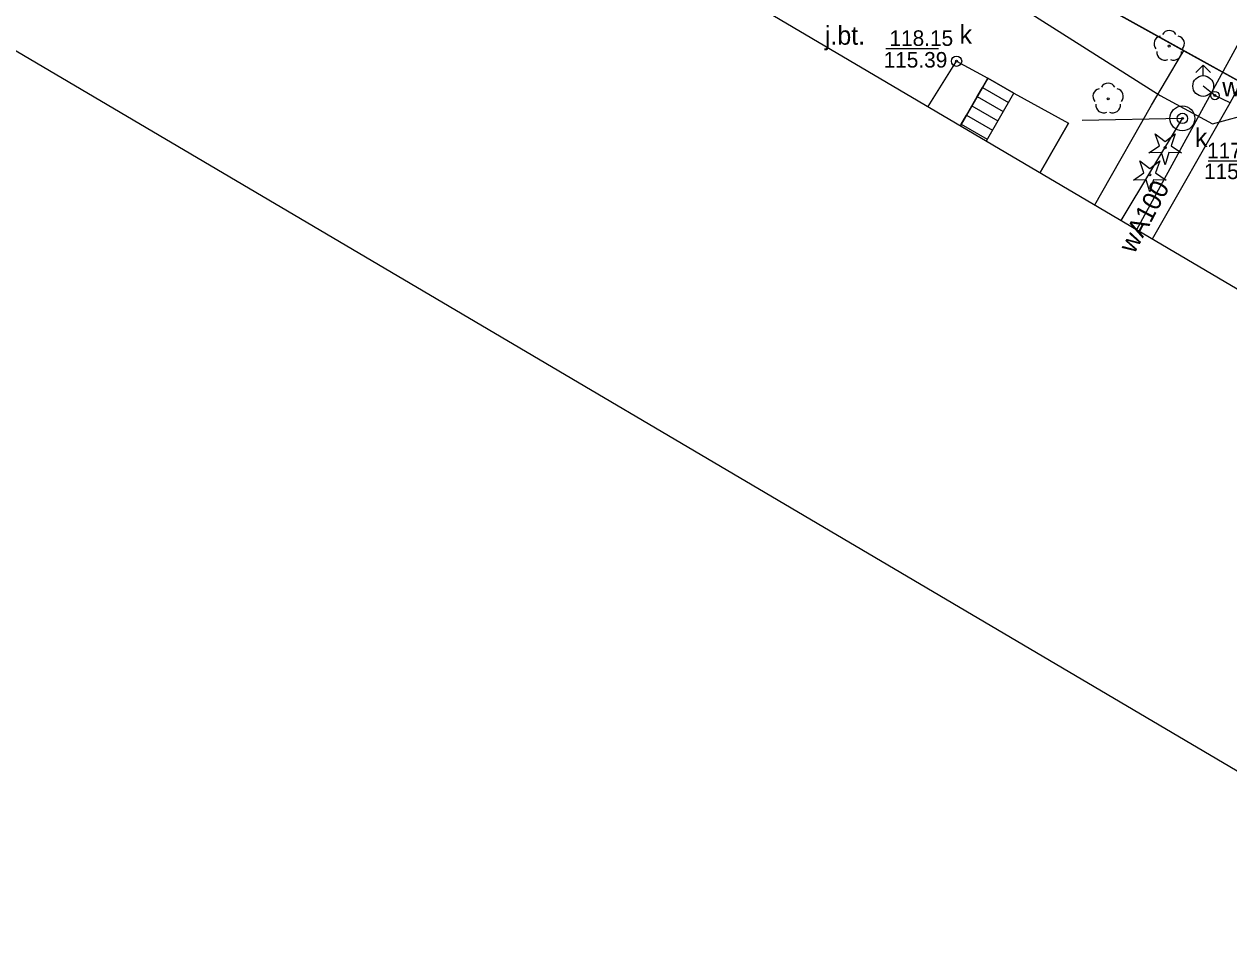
# Model space of a CAD drawing. Extents: x 6434771 to 6436222, y 5663454 to 5664782.
# Drawn here: x 6435156.8 to 6435214.8, y 5663787.2 to 5663832 of the extents above; entities that cross this region are included whole.
import ezdxf

# ---------------------------------------------------------------- set-up
doc = ezdxf.new("R2010")
doc.units = 0
for name, color, linetype in [('Warstwa 1', 7, 'Continuous'), ('Warstwa 10', 7, 'Continuous'), ('Warstwa 11', 7, 'Continuous'), ('Warstwa 12', 7, 'Continuous'), ('Warstwa 13', 7, 'Continuous'), ('Warstwa 14', 7, 'Continuous'), ('Warstwa 15', 7, 'Continuous'), ('Warstwa 2', 7, 'Continuous'), ('Warstwa 36', 7, 'Continuous'), ('Warstwa 4', 7, 'Continuous'), ('Warstwa 5', 7, 'Continuous'), ('Warstwa 6', 7, 'Continuous'), ('Warstwa 63', 7, 'Continuous'), ('Warstwa 7', 7, 'Continuous'), ('Warstwa 8', 7, 'Continuous')]:
    doc.layers.add(name, color=color, linetype=linetype)

msp = doc.modelspace()

# ---------------------------------------------------------------- linework, layer by layer
at = {"layer": 'Warstwa 1'}
msp.add_lwpolyline([(6435203.166, 5663826.338), (6435204.49, 5663828.64), (6435207.12, 5663827.2), (6435205.752, 5663824.812)], dxfattribs=at)
at = {"layer": 'Warstwa 10'}
for points in [[(6435210.995, 5663825.76), (6435211.497, 5663826.107), (6435211.295, 5663826.683), (6435211.78, 5663826.313), (6435212.265, 5663826.683), (6435212.063, 5663826.107), (6435212.565, 5663825.76), (6435211.955, 5663825.774), (6435211.78, 5663825.19), (6435211.605, 5663825.774)], [(6435210.25, 5663824.449), (6435210.752, 5663824.796), (6435210.55, 5663825.372), (6435211.035, 5663825.002), (6435211.52, 5663825.372), (6435211.318, 5663824.796), (6435211.82, 5663824.449), (6435211.21, 5663824.463), (6435211.035, 5663823.879), (6435210.86, 5663824.463)]]:
    msp.add_lwpolyline(points, close=True, dxfattribs=at)
for centre in [(6435211.78, 5663826.015), (6435211.035, 5663824.704)]:
    msp.add_circle(centre, 0.05, dxfattribs=at)
at = {"layer": 'Warstwa 11'}
for centre in [(6435211.97, 5663830.91), (6435209.03, 5663828.37)]:
    msp.add_circle(centre, 0.05, dxfattribs=at)
for centre, start, end in [((6435211.97, 5663831.285), 30.14713, 149.85287), ((6435211.613, 5663831.026), 102.14713, 221.85287), ((6435212.327, 5663831.026), 318.14713, 77.85287), ((6435211.75, 5663830.607), 174.14713, 293.85287), ((6435212.19, 5663830.607), 246.14713, 5.85287), ((6435208.673, 5663828.486), 102.14713, 221.85287), ((6435209.03, 5663828.745), 30.14713, 149.85287), ((6435209.387, 5663828.486), 318.14713, 77.85287), ((6435208.81, 5663828.067), 174.14713, 293.85287), ((6435209.25, 5663828.067), 246.14713, 5.85287)]:
    msp.add_arc(centre, 0.375, start, end, dxfattribs=at)
at = {"layer": 'Warstwa 12'}
for points in [[(6435210.411, 5663822.063), (6435225.652, 5663850.018), (6435230.16, 5663858.034), (6435219.418, 5663864.071)], [(6435211.174, 5663821.613), (6435214.907, 5663828.177), (6435226.466, 5663849.489)], [(6435184.03, 5663843.581), (6435190.174, 5663840.567), (6435202.162, 5663834.491), (6435211.531, 5663828.528), (6435214.055, 5663827.167), (6435216.061, 5663827.703), (6435221.987, 5663824.791), (6435231.114, 5663819.541), (6435236.272, 5663816.848), (6435255.048, 5663806.451), (6435272.28, 5663797.362), (6435275.766, 5663795.299)], [(6435214.171, 5663828.526), (6435213.607, 5663828.983)], [(6435214.907, 5663828.177), (6435214.171, 5663828.526)]]:
    msp.add_lwpolyline(points, dxfattribs=at)
at = {"layer": 'Warstwa 14'}
for p, q in [((6435200.863, 5663830.768), (6435198.318, 5663830.768)), ((6435213.841, 5663825.372), (6435216.32, 5663825.372))]:
    msp.add_line(p, q, dxfattribs=at)
for centre in [(6435201.73, 5663830.18), (6435214.171, 5663828.526), (6435212.608, 5663827.425)]:
    msp.add_circle(centre, 0.045, dxfattribs=at)
at = {"layer": 'Warstwa 15'}
msp.add_circle((6435212.608, 5663827.425), 0.6, dxfattribs=at)
at = {"layer": 'Warstwa 2'}
for points in [[(6435208.734, 5663823.861), (6435211.111, 5663828.065), (6435212.57, 5663830.499)], [(6435208.396, 5663823.252), (6435208.734, 5663823.861)]]:
    msp.add_lwpolyline(points, dxfattribs=at)
at = {"layer": 'Warstwa 36'}
for p, q in [((6435202.977, 5663828.918), (6435204.234, 5663828.195)), ((6435202.721, 5663828.474), (6435203.978, 5663827.75)), ((6435202.21, 5663827.584), (6435203.466, 5663826.861)), ((6435202.466, 5663828.029), (6435203.722, 5663827.306)), ((6435201.954, 5663827.139), (6435203.21, 5663826.416))]:
    msp.add_line(p, q, dxfattribs=at)
msp.add_lwpolyline([(6435203.166, 5663826.338), (6435204.49, 5663828.64), (6435203.233, 5663829.363), (6435201.917, 5663827.075)], dxfattribs=at)
at = {"layer": 'Warstwa 4'}
for points in [[(6435213.253, 5663829.629), (6435213.607, 5663829.983)], [(6435213.961, 5663829.629), (6435213.607, 5663829.983)], [(6435213.607, 5663829.483), (6435213.607, 5663829.983)]]:
    msp.add_lwpolyline(points, dxfattribs=at)
for centre, radius in [((6435201.73, 5663830.18), 0.25), ((6435213.607, 5663828.983), 0.5), ((6435214.171, 5663828.526), 0.2), ((6435212.608, 5663827.425), 0.25)]:
    msp.add_circle(centre, radius, dxfattribs=at)
at = {"layer": 'Warstwa 5'}
for p, q in [((6435211.111, 5663828.065), (6435212.57, 5663830.499)), ((6435212.57, 5663830.499), (6435212.679, 5663830.687)), ((6435212.679, 5663830.687), (6435221.93, 5663825.55)), ((6435208.734, 5663823.861), (6435211.111, 5663828.065)), ((6435208.396, 5663823.252), (6435208.734, 5663823.861))]:
    msp.add_line(p, q, dxfattribs=at)
at = {"layer": 'Warstwa 6'}
msp.add_lwpolyline([(6435222.74, 5663822.69), (6435222.849, 5663822.853), (6435222.94, 5663823.026), (6435223.011, 5663823.209), (6435223.063, 5663823.398), (6435223.094, 5663823.591), (6435223.103, 5663823.787), (6435223.092, 5663823.982), (6435223.059, 5663824.175), (6435223.006, 5663824.364), (6435222.933, 5663824.546), (6435222.841, 5663824.718), (6435222.73, 5663824.88), (6435221.93, 5663825.55), (6435193.82, 5663841.16), (6435193.579, 5663841.252), (6435193.334, 5663841.333), (6435193.085, 5663841.401), (6435192.833, 5663841.458), (6435192.579, 5663841.503), (6435192.323, 5663841.536), (6435192.066, 5663841.556), (6435191.762, 5663841.566)], dxfattribs=at)
for centre in [(6435201.73, 5663830.18), (6435214.171, 5663828.526), (6435212.608, 5663827.425)]:
    msp.add_circle(centre, 0.045, dxfattribs=at)
at = {"layer": 'Warstwa 63'}
for points in [[(6434770.578, 5664058.35), (6435197.816, 5664782.406), (6436221.837, 5664178.169), (6435794.599, 5663454.114)], [(6435677.2, 5663546.629), (6436084.093, 5664236.205), (6435222.122, 5664744.822), (6434815.229, 5664055.245)]]:
    msp.add_lwpolyline(points, close=True, dxfattribs=at)
at = {"layer": 'Warstwa 7'}
for points in [[(6435200.363, 5663827.992), (6435201.73, 5663830.18), (6435203.233, 5663829.363)], [(6435209.653, 5663822.51), (6435212.608, 5663827.425), (6435207.786, 5663827.323)]]:
    msp.add_lwpolyline(points, dxfattribs=at)
at = {"layer": 'Warstwa 8'}
for p, q in [((6435194.745, 5663840.646), (6435212.679, 5663830.687)), ((6435194.745, 5663840.646), (6435212.679, 5663830.687)), ((6435211.111, 5663828.065), (6435212.57, 5663830.499)), ((6435212.57, 5663830.499), (6435212.679, 5663830.687)), ((6435212.679, 5663830.687), (6435221.93, 5663825.55)), ((6435202.977, 5663828.918), (6435203.233, 5663829.363)), ((6435203.233, 5663829.363), (6435204.49, 5663828.64)), ((6435202.721, 5663828.474), (6435202.977, 5663828.918)), ((6435204.49, 5663828.64), (6435207.12, 5663827.2)), ((6435202.466, 5663828.029), (6435202.721, 5663828.474)), ((6435208.734, 5663823.861), (6435211.111, 5663828.065)), ((6435201.954, 5663827.139), (6435202.21, 5663827.584)), ((6435202.21, 5663827.584), (6435202.466, 5663828.029)), ((6435201.917, 5663827.075), (6435201.954, 5663827.139)), ((6435205.752, 5663824.812), (6435207.12, 5663827.2)), ((6435208.396, 5663823.252), (6435208.734, 5663823.861))]:
    msp.add_line(p, q, dxfattribs=at)

# ---------------------------------------------------------------- texts
at = {"layer": 'Warstwa 13'}
msp.add_text('wA100', height=0.9, rotation=62.09717, dxfattribs=at).set_placement((6435210.289, 5663820.863))
at = {"layer": 'Warstwa 14'}
for s, p in [('115.39', (6435198.218, 5663829.871)), ('115.73', (6435213.646, 5663824.497))]:
    msp.add_text(s, height=0.75, dxfattribs=at).set_placement(p)
at = {"layer": 'Warstwa 5'}
for s, p in [('k', (6435201.875, 5663831.018)), ('w', (6435214.526, 5663828.487)), ('k', (6435213.207, 5663826.053))]:
    msp.add_text(s, height=0.9, dxfattribs=at).set_placement(p)
at = {"layer": 'Warstwa 6'}
for s, p in [('118.15', (6435198.499, 5663830.916)), ('117.93', (6435213.791, 5663825.497))]:
    msp.add_text(s, height=0.75, dxfattribs=at).set_placement(p)
at = {"layer": 'Warstwa 8'}
msp.add_text('j.bt.', height=0.9, dxfattribs=at).set_placement((6435195.389, 5663830.973))

doc.saveas('drawing.dxf')
